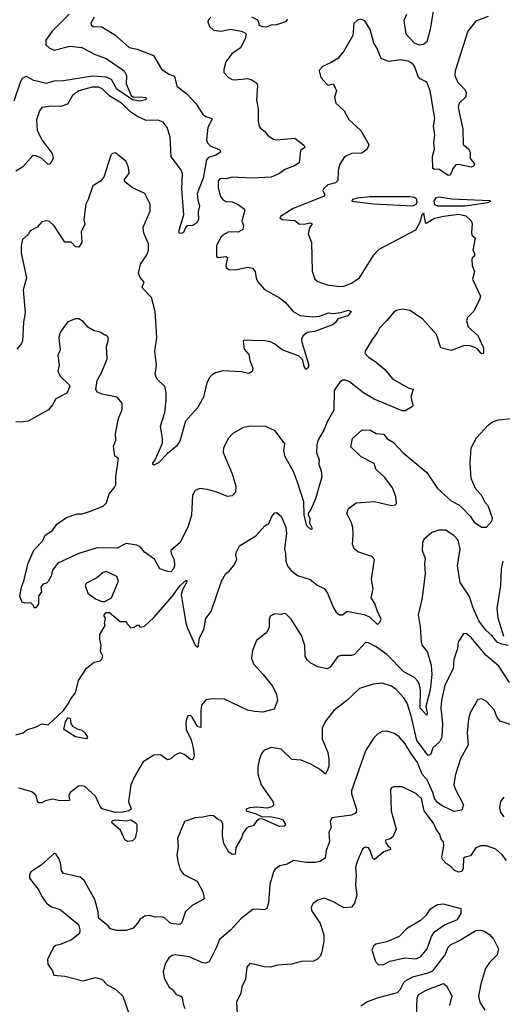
# Model space of a CAD drawing. Extents: x 1954678 to 2060275, y 904822 to 1016299.
# Tile 303 of 467: x 2010630 to 2013778, y 975242 to 981669. Entities that reach past the tile are written whole.
import ezdxf

# ---------------------------------------------------------------- set-up
doc = ezdxf.new("R2010")
doc.units = 0

msp = doc.modelspace()

# ---------------------------------------------------------------- linework, layer by layer
at = {"layer": '0CON20XD'}
for points in [[(2010952.8, 981705), (2010841.7, 981595), (2010801.1, 981535), (2010800.5, 981505), (2010821.9, 981485), (2010855, 981471.2), (2010957.4, 981497.4), (2011035, 981487.2), (2011122.2, 981442.2), (2011195, 981415.5), (2011312.5, 981335), (2011327.5, 981305), (2011325, 981250), (2011356.2, 981175), (2011372.7, 981162.7), (2011415, 981166.5), (2011450.3, 981160.3), (2011458, 981155), (2011453.8, 981145), (2011415, 981137.1), (2011366.7, 981145), (2011264.6, 981215), (2011229.6, 981279.6), (2011194.1, 981294.1), (2011105, 981299.8), (2010915, 981269.1), (2010853.1, 981266.9), (2010805, 981252.1), (2010721.8, 981271.8), (2010675, 981298.1), (2010665, 981296.9), (2010645.8, 981285), (2010634.4, 981265), (2010592.1, 981137.9)], [(2013327.9, 981725), (2013308.3, 981605), (2013284.8, 981525.2), (2013265, 981508), (2013236.9, 981503.1), (2013205, 981515.8), (2013150.4, 981575), (2013138.5, 981665), (2013155.7, 981705)], [(2013685, 981689.4), (2013605, 981659.2), (2013552.4, 981595), (2013471.3, 981335), (2013467.9, 981305), (2013488.1, 981258.1), (2013531.2, 981215), (2013542.5, 981195), (2013540, 981165), (2013496.2, 981123.8), (2013489.5, 981095), (2013520, 980955), (2013523.8, 980855), (2013557, 980827), (2013567.5, 980805), (2013568.8, 980765), (2013596.7, 980725), (2013592.5, 980715), (2013575, 980706.7), (2013495, 980723.8), (2013475, 980721.2), (2013455, 980698.8), (2013448.8, 980678.8), (2013438.8, 980655), (2013425, 980652), (2013365, 980693.8), (2013335, 980692), (2013325, 980697.5), (2013322.8, 980777.2), (2013335.8, 980825.8), (2013332, 980865), (2013338.6, 980915), (2013329.5, 980975), (2013336.9, 981025), (2013307, 981205), (2013285, 981261.1), (2013242.7, 981282.7), (2013228.2, 981298.2), (2013205.5, 981365), (2013192.7, 981382.7), (2013165, 981398.2), (2013115, 981407.1), (2013035, 981395.5), (2012987.5, 981415), (2012961.7, 981481.7), (2012940, 981515), (2012915.6, 981605.6), (2012881.2, 981661.2), (2012855, 981672), (2012833, 981667), (2012810, 981645), (2012803.3, 981565), (2012745, 981463.3), (2012706.2, 981415), (2012660.7, 981389.3), (2012605.6, 981364.4), (2012588.8, 981345), (2012583.8, 981335), (2012595, 981292.5), (2012635, 981246.7), (2012645, 981242.5), (2012675, 981250), (2012680, 981245), (2012695.7, 981205), (2012684.5, 981164.5), (2012692, 981125), (2012746, 981075), (2012777.3, 981017.3), (2012856.2, 980946.2), (2012908, 980855), (2012896.2, 980825), (2012862.7, 980797.3), (2012793.4, 980796.6), (2012748.9, 980775), (2012718.1, 980725), (2012708.1, 980685), (2012705, 980620), (2012690, 980605), (2012639.4, 980590.6), (2012613, 980567), (2012606.7, 980555), (2012620, 980525), (2012611.1, 980515), (2012414.3, 980435.7), (2012332.2, 980385), (2012326, 980375), (2012342.5, 980365), (2012425, 980358.6), (2012454.5, 980334.5), (2012493.3, 980336.7), (2012525, 980344), (2012537.5, 980337.5), (2012520.3, 980309.7), (2012512.2, 980272.2), (2012532.9, 980215), (2012538.3, 980028.3), (2012555.8, 979975.8), (2012575, 979960), (2012635, 979938.6), (2012716.7, 979926.7), (2012745, 979930), (2012795, 979948.2), (2012846.5, 979983.5), (2012940.6, 980135), (2012975, 980170.8), (2013213.4, 980296.6), (2013241.5, 980348.5), (2013255, 980396.9), (2013265, 980406), (2013274.3, 980344.3), (2013280.5, 980340.5), (2013335, 980372.5), (2013395, 980387.7), (2013495, 980399.6), (2013539.1, 980389.1), (2013575, 980356.7), (2013581.7, 980338.3), (2013576.2, 980275), (2013581.4, 980261.4), (2013601.2, 980245), (2013586.7, 980165), (2013596.7, 980145), (2013597.5, 980125), (2013583.6, 980116.4), (2013580, 980105), (2013581.2, 980065), (2013597.5, 980025), (2013583.8, 979975), (2013635.8, 979865), (2013629.5, 979840.5), (2013591.2, 979765), (2013551.2, 979725), (2013544, 979705), (2013556, 979665), (2013617.7, 979607.7), (2013655, 979527.5), (2013655, 979490), (2013645, 979487.5), (2013635, 979493.8), (2013617.6, 979517.6), (2013599.8, 979529.8), (2013565, 979541.5), (2013525, 979539.5), (2013445, 979510), (2013377.7, 979527.7), (2013349.4, 979615), (2013257.1, 979717.1), (2013175, 979771.1), (2013125, 979779.3), (2013088.3, 979771.7), (2013070.6, 979759.4), (2013025.2, 979704.8), (2012977.7, 979655), (2012965, 979628.5), (2012928.1, 979581.9), (2012883.3, 979505), (2012882.2, 979492.2), (2012906, 979466), (2012954.6, 979434.6), (2013011.4, 979385), (2013062, 979325), (2013165, 979265.8), (2013196.4, 979256.4), (2013182, 979205), (2013194, 979155), (2013191.2, 979145), (2013145, 979116), (2013125, 979116.7), (2012942.3, 979192.3), (2012873.1, 979233.1), (2012780.8, 979305), (2012755, 979315.6), (2012735, 979315.7), (2012717.2, 979302.8), (2012680.6, 979249.4), (2012678.8, 979121.2), (2012636.4, 979045), (2012616.9, 978993.1), (2012576, 978926), (2012567.5, 978895), (2012566.1, 978843.9), (2012582.7, 978795), (2012581.8, 978765), (2012596.7, 978725), (2012601.9, 978685), (2012558.7, 978541.3), (2012528.3, 978471.7), (2012511.7, 978448.3), (2012511.2, 978435), (2012522.5, 978415), (2012520, 978385), (2012535.8, 978354.2), (2012536.6, 978343.4), (2012528.3, 978341.7), (2012503.6, 978365), (2012484.6, 978435), (2012482.4, 978522.4), (2012441.1, 978651.1), (2012415, 978720), (2012362.7, 978815), (2012352.5, 978855), (2012359.7, 978899.7), (2012296, 978986), (2012235, 979012.9), (2012134.2, 979015.8), (2012085, 979004), (2012021.2, 978968.8), (2011991.7, 978938.3), (2011960, 978875), (2011956.4, 978843.6), (2012016.7, 978705), (2012038.9, 978625), (2012036.9, 978585), (2012015, 978561.4), (2011985, 978556.9), (2011915, 978585.6), (2011855, 978602), (2011805, 978608), (2011773.6, 978596.4), (2011757.5, 978565), (2011750, 978435), (2011725.8, 978355.8), (2011675.4, 978254.6), (2011616, 978205), (2011618, 978185), (2011637.5, 978145), (2011640.8, 978105), (2011632.5, 978085), (2011615, 978066), (2011595, 978066.2), (2011544.5, 978084.5), (2011508.3, 978148.2), (2011445, 978194), (2011415, 978227.7), (2011395, 978239.7), (2011325, 978249.1), (2011265, 978220), (2011135, 978220.8), (2011015.3, 978184.7), (2010879.1, 978120.9), (2010844.2, 978075), (2010835, 978037.5), (2010815, 978002.5), (2010805, 977990), (2010780, 977985), (2010767.5, 977965), (2010772.5, 977935), (2010753, 977907), (2010752.5, 977855), (2010735, 977830), (2010725, 977830), (2010720, 977845), (2010701.7, 977861.7), (2010665, 977860), (2010646.4, 977866.4), (2010631.2, 977905), (2010641.8, 977965), (2010656.9, 978003.1), (2010683.8, 978115), (2010722.7, 978207.3), (2010779.2, 978265), (2010796.7, 978305), (2010843.3, 978335), (2010873, 978377), (2010935, 978419.2), (2011005, 978442.5), (2011035, 978443.3), (2011085, 978458), (2011175, 978494.6), (2011195.4, 978515), (2011214.4, 978575), (2011249.4, 978615), (2011256.2, 978633.8), (2011257.1, 978685), (2011273.8, 978803.8), (2011250.5, 978820.5), (2011241.8, 978885), (2011258.1, 978925), (2011255.6, 978965), (2011274, 979065), (2011298.6, 979125), (2011298, 979165), (2011266.2, 979205), (2011165, 979224.2), (2011137.7, 979237.7), (2011126.1, 979256.1), (2011136.2, 979315), (2011163.8, 979365), (2011200, 979455), (2011196.7, 979535), (2011207.5, 979575), (2011207, 979597), (2011195, 979610), (2011185, 979610), (2011155, 979630), (2011115, 979637.5), (2011075, 979662.5), (2011045, 979700), (2011016.1, 979716.1), (2010993.9, 979716.1), (2010945, 979697.5), (2010917, 979663), (2010893.2, 979626.8), (2010885.8, 979595), (2010894.2, 979515), (2010877.7, 979477.7), (2010887.8, 979415), (2010879.4, 979375), (2010893.2, 979343.2), (2010953.3, 979285), (2010956.7, 979275), (2010938, 979232), (2010866.7, 979195), (2010843.8, 979155), (2010816.8, 979123.2), (2010685, 979049.4), (2010635, 979041.9), (2010604.4, 979044.4)], [(2011116.2, 981685), (2011095, 981647.5), (2011096.2, 981635), (2011110, 981625), (2011165, 981622.5), (2011250.4, 981570.4), (2011345, 981487.1), (2011397.1, 981477.1), (2011502, 981435), (2011555.4, 981345.4), (2011602.7, 981312.7), (2011640.7, 981300.7), (2011654.8, 981234.8), (2011717.7, 981187.7), (2011780.8, 981120.8), (2011825, 981050), (2011845, 981036.9), (2011882.9, 981025), (2011883.5, 981015), (2011857.1, 980965), (2011848.4, 980885), (2011855.4, 980865), (2011872.7, 980845), (2011930.8, 980820.8), (2011938.6, 980815), (2011939.4, 980805), (2011910, 980785), (2011861.1, 980768.9), (2011849.5, 980755), (2011826, 980635), (2011787.7, 980535), (2011791.1, 980491.1), (2011802.9, 980455), (2011794.1, 980414.1), (2011796.2, 980365), (2011785, 980342.5), (2011760, 980325), (2011725, 980322.5), (2011714.2, 980315.8), (2011698.9, 980281.1), (2011685, 980273.1), (2011670, 980275), (2011670.5, 980295), (2011701.1, 980395), (2011686.8, 980565), (2011692.9, 980665), (2011681.3, 980691.3), (2011617.1, 980775), (2011610.8, 980905), (2011591.2, 980965), (2011565, 981000.5), (2011534, 981014), (2011455, 981011.9), (2011395, 981038.4), (2011355.1, 981065.1), (2011295, 981124), (2011218.9, 981168.9), (2011168.4, 981218.4), (2011145, 981228.2), (2011102.3, 981227.7), (2011015, 981204.6), (2010974.4, 981175), (2010941.3, 981118.7), (2010897.5, 981102.5), (2010835, 981104.5), (2010775, 981095.6), (2010758.9, 981075), (2010739.2, 981015), (2010743.9, 980945), (2010779, 980879), (2010841.1, 980795), (2010847.5, 980765), (2010840, 980745), (2010825, 980725.8), (2010815, 980724.2), (2010771.4, 980765), (2010735, 980780.5), (2010715, 980782.5), (2010650.6, 980709.4), (2010605, 980680.8)], [(2011876.2, 981685), (2011860, 981665), (2011857.5, 981655), (2011868.8, 981625), (2011895, 981601.2), (2011945, 981594), (2012005, 981607.5), (2012073.8, 981593.8), (2012096.1, 981586.1), (2012106.7, 981575), (2012101.2, 981545), (2012071.2, 981485), (2012013.7, 981446.3), (2011975.6, 981395), (2011960.8, 981345), (2011962, 981325), (2011991.7, 981291.7), (2012015, 981278.6), (2012035.7, 981275.7), (2012115, 981285.5), (2012145, 981277.1), (2012176.2, 981255), (2012182, 981235), (2012174.2, 981145), (2012185.7, 981085), (2012185.9, 981005.9), (2012192, 980975), (2012200, 980960), (2012229.7, 980939.7), (2012251.2, 980911.2), (2012285, 980890), (2012305, 980884.6), (2012425.7, 980895.7), (2012461.7, 980868.3), (2012485, 980847.5), (2012490, 980835), (2012462.5, 980815), (2012452, 980735), (2012423.3, 980715), (2012358.9, 980691.1), (2012325, 980664.2), (2012269.5, 980640.5), (2012145, 980635.6), (2012015, 980640.8), (2011975, 980630.8), (2011945, 980633.3), (2011935, 980630), (2011924.4, 980615), (2011925, 980572.5), (2011940, 980515), (2011954, 980495), (2011975, 980482), (2012015, 980480), (2012055, 980462), (2012093.9, 980433.9), (2012098, 980425), (2012078, 980355), (2012090, 980325), (2012085, 980299.2), (2012055, 980283.1), (2011995, 980284.2), (2011965, 980269.2), (2011945, 980250.8), (2011912.9, 980195), (2011914.3, 980124.3), (2011925, 980116.2), (2011973.8, 980123.8), (2011985, 980116.7), (2011974.1, 980064.1), (2011979.5, 980049.5), (2011995, 980038), (2012035, 980036.5), (2012115, 980054), (2012147.5, 980047.5), (2012165.8, 980025), (2012172.1, 979982.1), (2012182.5, 979957.5), (2012227.2, 979907.2), (2012325, 979854.5), (2012360.9, 979825), (2012414, 979764), (2012458.7, 979738.7), (2012541.2, 979728.8), (2012585, 979733.3), (2012645, 979755.6), (2012675, 979752), (2012725, 979758.6), (2012775, 979773.3), (2012792.5, 979765), (2012771.2, 979735), (2012704.4, 979715.6), (2012692.9, 979695), (2012675, 979679.4), (2012555, 979633.1), (2012505, 979627.8), (2012478, 979605), (2012468.6, 979585), (2012469.5, 979565), (2012515.6, 979415), (2012510, 979395), (2012496.4, 979386.4), (2012485.6, 979405), (2012476.3, 979446.3), (2012451.9, 979471.9), (2012342.9, 979515), (2012295, 979551.5), (2012265, 979565.5), (2012215, 979575.6), (2012185, 979573.1), (2012095, 979576.7), (2012088.3, 979571.7), (2012095, 979517.5), (2012124.1, 979484.1), (2012130.8, 979445), (2012150, 979395), (2012147.3, 979372.7), (2012125, 979360), (2012075, 979370.6), (2011955, 979376.7), (2011906.8, 979363.2), (2011885, 979350.8), (2011870, 979335), (2011851.5, 979298.5), (2011828.7, 979205), (2011790, 979135), (2011710.8, 979049.2), (2011675, 978917.5), (2011652.9, 978885), (2011593.3, 978836.7), (2011535, 978776), (2011505, 978761.2), (2011497.5, 978765), (2011497.5, 978775), (2011513.1, 978796.9), (2011561.1, 978905), (2011562.5, 978935), (2011547.8, 979015), (2011577.3, 979105), (2011585.5, 979184.5), (2011584.4, 979235), (2011575.7, 979275), (2011525, 979325.8), (2011513.9, 979353.9), (2011523, 979413), (2011510.5, 979505), (2011523.8, 979595), (2011514, 979765), (2011490.6, 979855), (2011432.9, 979915), (2011429.2, 979925), (2011442, 979955), (2011415, 979986), (2011405.5, 980015), (2011417.4, 980072.6), (2011459.5, 980135), (2011469.5, 980165), (2011470, 980205), (2011439.4, 980275), (2011434.4, 980315), (2011480.5, 980419.5), (2011481.4, 980465), (2011446.7, 980535), (2011365, 980571.2), (2011315, 980610), (2011313.8, 980625), (2011343, 980667), (2011338.8, 980705), (2011324.1, 980744.1), (2011255, 980800), (2011235, 980796.2), (2011224.4, 980785.6), (2011179.5, 980640.5), (2011156.7, 980615), (2011107.5, 980585), (2011077.5, 980495), (2011060.8, 980465), (2011048.6, 980365), (2011054, 980335), (2011030, 980285), (2011036, 980214), (2011016.7, 980185), (2010995, 980186.2), (2010965, 980216.7), (2010925, 980216.7), (2010855, 980324), (2010825, 980351.2), (2010807, 980357), (2010775, 980350), (2010744.3, 980315.7), (2010699.1, 980290.9), (2010685, 980268), (2010648, 980235), (2010639.2, 980195), (2010639.2, 980145), (2010674.4, 979985), (2010653.6, 979905), (2010666.7, 979755), (2010655.6, 979695), (2010647.6, 979572.4), (2010640.8, 979555), (2010610.9, 979519.1)], [(2012377.5, 981672.5), (2012363.8, 981655), (2012305, 981635.5), (2012267.3, 981632.7), (2012239.3, 981620.7), (2012215, 981622.5), (2012191.7, 981631.7), (2012192.5, 981645), (2012182.5, 981665), (2012145, 981686.2)], [(2013195, 980454.3), (2013216.5, 980465), (2013222.3, 980475), (2013220.3, 980495), (2013205, 980509.2), (2013175, 980513.9), (2012915, 980512.9), (2012833.8, 980505), (2012800, 980495), (2012796.7, 980485), (2012937.3, 980467.3), (2013195, 980454.3)], [(2013355, 980453.2), (2013535, 980454.9), (2013683.3, 980475), (2013702.5, 980485), (2013696.2, 980486.2), (2013448.5, 980498.5), (2013365, 980509.7), (2013345, 980506.1), (2013330.8, 980485), (2013335, 980462.3), (2013355, 980453.2)], [(2012962.4, 977812.4), (2012947.2, 977857.2), (2012922.5, 977895), (2012936.7, 977955), (2012925.6, 978015), (2012944.2, 978145), (2012926.7, 978165), (2012835, 978195.7), (2012811.4, 978215), (2012800.6, 978245), (2012805.8, 978305.8), (2012802, 978355), (2012793.8, 978385), (2012763.8, 978445), (2012775, 978477.5), (2012825, 978516.2), (2012945, 978523.5), (2013055, 978497.5), (2013078.6, 978501.4), (2013088.1, 978511.9), (2013083.9, 978556.1), (2013062.7, 978612.7), (2013010.9, 978680.9), (2012953.8, 978735), (2012943, 978773), (2012856.7, 978815), (2012790.7, 978880.7), (2012801.2, 978935), (2012865, 978991.4), (2012919.3, 978989.3), (2012955, 978967.5), (2013005, 978963.3), (2013025.7, 978935.7), (2013069.2, 978909.2), (2013132.3, 978842.3), (2013285, 978712.9), (2013355, 978610), (2013445, 978527.5), (2013495, 978502.5), (2013515, 978485.5), (2013568.8, 978428.8), (2013595, 978389.4), (2013645, 978357.5), (2013675, 978357.5), (2013708.8, 978395), (2013714, 978415), (2013685.7, 978495), (2013667.3, 978517.3), (2013642.9, 978565), (2013604.4, 978605), (2013574.6, 978674.6), (2013568.8, 978775), (2013574.2, 978875), (2013610.7, 978939.3), (2013686.7, 979023.3), (2013713.3, 979045), (2013752.4, 979057.6), (2013834, 979066)], [(2010605, 977000), (2010652.5, 977015), (2010677.3, 977032.7), (2010737.3, 977052.7), (2010775, 977073.8), (2010815, 977066.7), (2010915, 977160.2), (2010946.8, 977203.2), (2010963.4, 977236.6), (2010993.5, 977275), (2011014.1, 977355.9), (2011065, 977436.2), (2011115, 977476.2), (2011155, 977484), (2011165.8, 977495), (2011171.2, 977515), (2011156.4, 977546.4), (2011161.2, 977585), (2011152.5, 977625), (2011153.3, 977655), (2011187.5, 977715), (2011182.5, 977725), (2011190, 977765), (2011180, 977775), (2011180, 977785), (2011195, 977800), (2011215, 977800), (2011285, 977740), (2011325, 977740), (2011330, 977725), (2011355, 977700), (2011376.2, 977703.8), (2011396.7, 977716.7), (2011405, 977717.5), (2011415, 977703.3), (2011445, 977710.8), (2011505, 977767.8), (2011625.2, 977904.8), (2011675, 977973.6), (2011715, 978011.2), (2011720, 978005), (2011717.1, 977995), (2011692.2, 977947.8), (2011684.1, 977915), (2011713.1, 977733.1), (2011721.6, 977701.6), (2011775, 977586), (2011785, 977574.3), (2011795, 977576), (2011803.5, 977635), (2011832.1, 977687.9), (2011845, 977760), (2011879.6, 977805), (2011945.7, 978004.3), (2011975, 978053.3), (2011998.6, 978071.4), (2012025, 978103.3), (2012046.2, 978145), (2012040, 978175), (2012043.6, 978196.4), (2012063.3, 978235), (2012169.3, 978300.7), (2012230, 978365), (2012255, 978380), (2012275, 978426.7), (2012295, 978450), (2012305, 978452.5), (2012335, 978427.5), (2012365, 978357.5), (2012371.1, 978315), (2012357.3, 978215), (2012364.7, 978184.7), (2012365.9, 978134.1), (2012378.8, 978098.8), (2012402.5, 978072.5), (2012441.5, 978041.5), (2012525.6, 978015.6), (2012575, 977976.2), (2012617, 977957), (2012637.5, 977925), (2012675, 977834), (2012695, 977802), (2012715, 977784), (2012735, 977783.8), (2012763.8, 977805), (2012775, 977806.7), (2012877.1, 977787.1), (2012911.4, 977771.4), (2012965, 977721.2), (2012981.7, 977738.3), (2012987.1, 977755), (2012962.4, 977812.4)], [(2013816.4, 977583.6), (2013775, 977591.8), (2013745, 977606.7), (2013710, 977650), (2013672.1, 977682.1), (2013625.2, 977745.2), (2013586.7, 977835), (2013564.6, 977905), (2013503.5, 977995), (2013486.7, 978105), (2013502.5, 978215), (2013490.6, 978270.6), (2013461.1, 978301.1), (2013407, 978337), (2013365, 978338), (2013318.7, 978321.3), (2013266.2, 978275), (2013258, 978255), (2013255.8, 978205), (2013275.8, 978155), (2013270.8, 978115), (2013274.3, 978055), (2013254.4, 977895), (2013229.5, 977785), (2013242.7, 977705), (2013248.4, 977605), (2013256, 977585), (2013290.1, 977540.1), (2013305.5, 977484.5)], [(2013781.4, 978135), (2013771.1, 978085), (2013766.6, 977976.6), (2013742.4, 977825), (2013749.4, 977765), (2013785.4, 977645.4)], [(2011185, 977871.2), (2011228, 977895), (2011274.2, 978005), (2011263.8, 978035), (2011195, 978068.1), (2011175, 978060.8), (2011134.2, 978025.8), (2011065, 977990), (2011056.7, 977975), (2011073.8, 977925), (2011125, 977888), (2011165, 977872), (2011185, 977871.2)], [(2013305.5, 977484.5), (2013314.7, 977454.7), (2013318.3, 977395), (2013308, 977295), (2013280, 977185), (2013288.2, 977145), (2013285, 977129.2), (2013242.5, 977175), (2013244.7, 977294.7), (2013236.1, 977335), (2013225, 977352.9), (2013205, 977375.7), (2013135, 977411.5), (2013025, 977525.3), (2012955, 977574.6), (2012905, 977602.5), (2012885, 977604), (2012815, 977524.6), (2012795, 977518.2), (2012725, 977518.9), (2012705, 977512.5), (2012655, 977442), (2012635, 977432), (2012575.8, 977445.8), (2012529.2, 977469.2), (2012508.1, 977488.1), (2012492.9, 977515), (2012490, 977585), (2012468.9, 977648.9), (2012400.8, 977755), (2012365, 977791.2), (2012355, 977793.8), (2012335, 977786), (2012295, 977791.2), (2012263.9, 977776.1), (2012256.4, 977753.6), (2012257.5, 977705), (2012248.3, 977681.7), (2012235, 977663.8), (2012175, 977617.5), (2012147.7, 977552.3), (2012141.7, 977501.7), (2012154.2, 977465), (2012218.6, 977395), (2012278, 977318), (2012305.7, 977265), (2012311.9, 977225), (2012290.7, 977169.3), (2012215, 977148.9), (2012162.4, 977152.4), (2012115, 977162.2), (2011965, 977233.8), (2011883.9, 977236.1), (2011845, 977228.9), (2011816.4, 977193.6), (2011810.5, 977159.5), (2011810.7, 977049.3), (2011795, 977053.1), (2011785, 977064.4), (2011755.9, 977115.9), (2011745, 977127.5), (2011728.8, 977125), (2011717.1, 977105), (2011713.4, 977076.6), (2011716.9, 977035), (2011747.9, 976967.9), (2011762.1, 976915), (2011767.9, 976865), (2011763.6, 976846.4), (2011755, 976837.5), (2011745, 976840.8), (2011705, 976873.3), (2011675, 976883.3), (2011642.7, 976867.3), (2011615, 976844.3), (2011595, 976838), (2011549.4, 976869.4), (2011505, 976868.8), (2011435, 976823.8), (2011376.2, 976725), (2011355.9, 976674.1), (2011340, 976565), (2011356, 976515), (2011341.2, 976505), (2011303.9, 976496.1), (2011254.8, 976494.8), (2011168.1, 976518.1), (2011153.8, 976533.8), (2011125, 976601.1), (2011055, 976663.8), (2011035, 976668.8), (2011012.5, 976665), (2010958.8, 976625), (2010951.2, 976605), (2010955, 976572.5), (2010895, 976570.6), (2010845, 976581.1), (2010798.9, 976571.1), (2010775, 976557.5), (2010755, 976558), (2010745, 976567.5), (2010737.1, 976605), (2010708.5, 976628.5), (2010625, 976651.8)], [(2013825, 977341.8), (2013755, 977449.1), (2013670.1, 977520.1), (2013575, 977635.7), (2013545, 977660), (2013525, 977663.3), (2013490, 977605), (2013486, 977565), (2013462.7, 977492.7), (2013458.3, 977431.7), (2013404, 977325), (2013380.8, 977225), (2013378.1, 977178.1), (2013388.6, 977075), (2013382.9, 976985), (2013368.8, 976955), (2013326, 976915), (2013312.2, 976875), (2013295, 976865.5), (2013220.3, 976965), (2013184.2, 977125), (2013157.5, 977207.5), (2013135, 977242.7), (2013086.4, 977296.4), (2013055, 977319.4), (2012995, 977338.1), (2012935, 977331.9), (2012847.6, 977302.4), (2012765, 977225.7), (2012679.5, 977160.5), (2012626.8, 977093.2), (2012603.4, 977046.6), (2012603.5, 976975), (2012638.9, 976885), (2012645.6, 976845), (2012646.9, 976795), (2012635.8, 976765), (2012625, 976743.3), (2012585, 976776.2), (2012529.1, 976809.1), (2012465, 976836), (2012405, 976840.6), (2012335, 976907.1), (2012271.3, 976918.7), (2012221.7, 976898.3), (2012205.5, 976874.5), (2012191.1, 976835), (2012183.3, 976795), (2012184.2, 976745), (2012205.6, 976675), (2012282.1, 976565), (2012287.1, 976545), (2012275, 976530.4), (2012245, 976522.6), (2012175, 976529.3), (2012132, 976525), (2012108, 976515), (2012106.2, 976505), (2012172, 976485), (2012207, 976467), (2012275, 976466.2), (2012325, 976454.3), (2012347.5, 976445), (2012365.7, 976414.3), (2012356.2, 976403.8), (2012325, 976403.2), (2012215, 976451.2), (2012195, 976452.5), (2012175, 976438), (2012153.6, 976406.4), (2012125, 976401.1), (2012108.6, 976391.4), (2012085, 976355.8), (2012077.5, 976327.5), (2012039.4, 976265), (2012035, 976222.5), (2012015, 976218.8), (2011994.4, 976234.4), (2011961.7, 976291.7), (2011953.7, 976343.7), (2011955, 976420), (2011945, 976440), (2011925, 976447.5), (2011895, 976471.5), (2011875, 976474.7), (2011825, 976462.5), (2011775, 976460.2), (2011704, 976435), (2011659.2, 976325), (2011664.3, 976275), (2011655.7, 976215), (2011664.4, 976164.4), (2011678.3, 976118.3), (2011700.3, 976090.3), (2011786.7, 976045), (2011823.8, 975975), (2011832.5, 975935), (2011827.5, 975925), (2011755, 975885.8), (2011711.3, 975848.7), (2011688, 975775), (2011675, 975762), (2011615, 975769.2), (2011575, 975806.7), (2011555, 975813.3), (2011515, 975811.2), (2011475, 975821.2), (2011445, 975816.7), (2011414.1, 975795.9), (2011398.6, 975771.4), (2011370.7, 975739.3), (2011325, 975723.8), (2011264.1, 975724.1), (2011223.3, 975735), (2011206.7, 975755), (2011143.3, 975805), (2011140.8, 975845), (2011119.5, 975925), (2011050.6, 976050.6), (2011025, 976072), (2010915, 976095.8), (2010902.7, 976115), (2010896.2, 976165), (2010885, 976193.8), (2010866.7, 976225), (2010855, 976226.7), (2010769.1, 976150.9), (2010703.6, 976106.4), (2010693.6, 976086.4), (2010693.3, 976065), (2010755, 975986.7), (2010774, 975945), (2010803.4, 975903.4), (2010838.3, 975878.3), (2010895, 975860), (2011013.9, 975763.9), (2011022.5, 975727.5), (2011020, 975705), (2010967.6, 975662.4), (2010895, 975632), (2010865, 975626.2), (2010850, 975615), (2010810.8, 975535), (2010814.2, 975504.2), (2010845, 975460), (2010851.7, 975431.7), (2010925, 975426), (2011045, 975396), (2011125, 975416), (2011165.7, 975405.7), (2011199.7, 975369.7), (2011255, 975341.2), (2011303.8, 975295), (2011358.6, 975135)], [(2013925, 977035.7), (2013765, 977090.6), (2013744.5, 977115), (2013724.4, 977165), (2013675, 977219.2), (2013645, 977235.7), (2013618.3, 977231.7), (2013569.2, 977145), (2013557.1, 977105), (2013548.5, 977015), (2013555.6, 976935), (2013505.7, 976845), (2013471.1, 976735), (2013462.1, 976675), (2013472.9, 976645), (2013526, 976545), (2013515, 976510), (2013465, 976500.6), (2013385, 976538.2), (2013355, 976559.8), (2013335.2, 976585), (2013324.3, 976624.3), (2013287.3, 976707.3), (2013255.2, 976745), (2013225, 976820.5), (2013180.5, 976880.5), (2013145, 976942.2), (2013105, 976988.6), (2013075, 977009.2), (2013025, 977024), (2012995, 977022), (2012964.4, 977005.6), (2012939.7, 976980.3), (2012884.6, 976895.4), (2012793.8, 976635), (2012794.5, 976615), (2012827.5, 976515), (2012825, 976491.2), (2012793.8, 976476.2), (2012665, 976458.8), (2012654.3, 976435.7), (2012662, 976395), (2012647.5, 976365), (2012650.5, 976305), (2012629.4, 976245), (2012623.3, 976195), (2012586.9, 976173.1), (2012557.9, 976167.9), (2012497.8, 976167.8), (2012415, 976180.8), (2012375, 976155.8), (2012326.7, 976145), (2012295.8, 976124.2), (2012285, 976107.5), (2012260.9, 976025), (2012252.2, 975905), (2012241.7, 975868.3), (2012225, 975858), (2012183, 975863), (2012150.3, 975859.7), (2012075, 975802.5), (2012004.7, 975725.3), (2011933.1, 975665), (2011914.4, 975615), (2011865, 975520), (2011845, 975511.2), (2011825, 975512.9), (2011735, 975551.4), (2011645, 975565.6), (2011625, 975560.6), (2011603.8, 975546.2), (2011581.2, 975511.2), (2011565.9, 975455.9), (2011573.2, 975413.2), (2011604.3, 975354.3), (2011625, 975341.2), (2011651.2, 975305), (2011680, 975295), (2011690.8, 975285), (2011696, 975245), (2011707.1, 975215)], [(2011065, 976973.8), (2010995, 976988.8), (2010917.5, 977035), (2010928.1, 977085), (2010945, 977111.8), (2010959.4, 977109.4), (2010964.2, 977074.3), (2010975, 977056.5), (2011005, 977039.2), (2011035, 977030.8), (2011055, 977014), (2011071.2, 976985), (2011065, 976973.8)], [(2013805, 976180), (2013777, 976217), (2013735, 976254.6), (2013675, 976275.5), (2013635, 976277.1), (2013606.4, 976263.6), (2013569.8, 976210.2), (2013535, 976202.9), (2013525.8, 976195), (2013522, 976128), (2013515, 976109.2), (2013494.6, 976105.4), (2013466.2, 976115), (2013445, 976138.5), (2013411.1, 976161.1), (2013388.2, 976188.2), (2013383.6, 976205), (2013396.7, 976275), (2013395, 976302.5), (2013380.3, 976320.3), (2013370.3, 976350.3), (2013346.1, 976386.1), (2013329.2, 976425), (2013268.7, 976505), (2013250, 976585), (2013215, 976617.5), (2013125, 976661.5), (2013068.3, 976661.7), (2013054.5, 976655.5), (2013049.2, 976645), (2013052.2, 976505), (2013086.7, 976385), (2013064.3, 976335), (2013047.4, 976322.6), (2013017.1, 976312.9), (2013018.2, 976295), (2013033.1, 976275), (2013046.9, 976265), (2013048.3, 976251.7), (2013005, 976236.2), (2012945, 976187.5), (2012932.9, 976192.9), (2012916.1, 976246.1), (2012905, 976262.3), (2012883.2, 976266.8), (2012865.4, 976254.6), (2012831.9, 976175), (2012821.4, 976135), (2012825.5, 976085), (2012821.3, 976018.7), (2012829.3, 975955), (2012815, 975902.5), (2012795, 975875.7), (2012745, 975870.6), (2012672.4, 975912.4), (2012615, 975934), (2012575, 975922), (2012545, 975900), (2012531.2, 975875), (2012533.3, 975855), (2012589.1, 975769.1), (2012612.9, 975695), (2012613.1, 975655), (2012601.4, 975585), (2012591.3, 975558.7), (2012573.4, 975536.6), (2012546.4, 975523.6), (2012465, 975521.4), (2012405, 975504.3), (2012313, 975497), (2012265, 975484.2), (2012223.6, 975486.4), (2012162.7, 975502.7), (2012131.2, 975508.8), (2012112, 975485), (2012103.1, 975405), (2012079.2, 975355), (2012072, 975315), (2012043.4, 975256.6), (2012049.1, 975180.9)], [(2013787.5, 976595), (2013765.7, 976565), (2013759.4, 976525), (2013767.1, 976495), (2013788.1, 976465)], [(2011335, 976304.2), (2011316.2, 976315), (2011287.7, 976377.7), (2011233.3, 976425), (2011230.8, 976435), (2011238.2, 976441.8), (2011255, 976446.7), (2011325, 976440.2), (2011355, 976445.7), (2011388.9, 976425), (2011394.5, 976415), (2011393.5, 976375), (2011382.6, 976327.4), (2011365, 976308.8), (2011335, 976304.2)], [(2012969.5, 975499.5), (2013005, 975501.4), (2013045, 975522.5), (2013145, 975545.6), (2013215, 975539.2), (2013245, 975551.1), (2013288.6, 975605), (2013317.1, 975685), (2013336.1, 975713.9), (2013400.2, 975759.8), (2013485, 975796), (2013510.8, 975835), (2013510, 975865), (2013395, 975895.7), (2013355, 975891.2), (2013305, 975860), (2013278.5, 975821.5), (2013245, 975788.8), (2013153.8, 975735), (2013105, 975684), (2013025, 975650), (2012953.3, 975635), (2012938, 975622), (2012926.7, 975595), (2012950.8, 975520.8), (2012969.5, 975499.5)], [(2012855, 975231.8), (2012895, 975258.2), (2012965, 975284.5), (2013095, 975319.4), (2013115, 975341.5), (2013136.2, 975383.8), (2013155, 975401.4), (2013195, 975420.4), (2013295, 975447.5), (2013325, 975461.2), (2013404.8, 975565.2), (2013426, 975615), (2013440.2, 975629.8), (2013494.8, 975655.2), (2013605, 975723.1), (2013635, 975726.7), (2013659.8, 975719.8), (2013695, 975697.5), (2013723.9, 975663.9), (2013753.1, 975605), (2013744.7, 975565.3), (2013694.8, 975515.2), (2013667.9, 975475), (2013638.5, 975375), (2013623.1, 975295), (2013630.5, 975255), (2013663.8, 975203.8)], [(2013217.8, 975165), (2013223.2, 975285), (2013231.5, 975305), (2013282, 975335), (2013395, 975376.7), (2013415, 975363.3), (2013447.8, 975297.8), (2013433.6, 975235)]]:
    msp.add_lwpolyline(points, dxfattribs=at)

doc.saveas('drawing.dxf')
